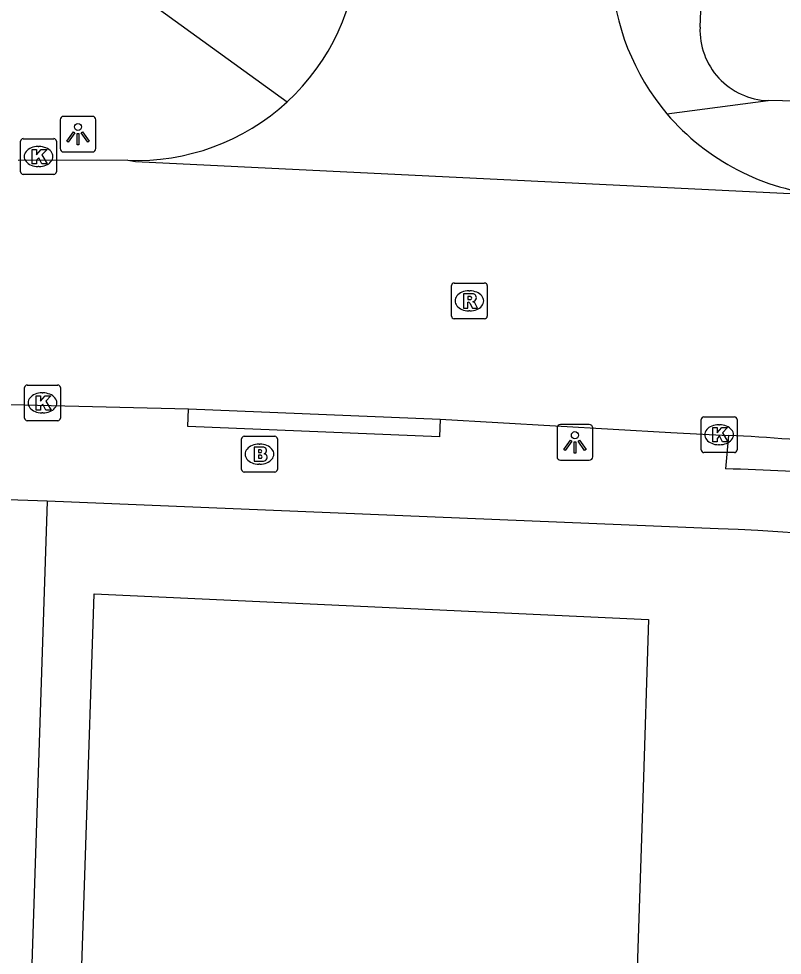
# Model space of a CAD drawing. Extents: x 161355 to 162026, y 386504 to 387459.
# Drawn here: x 161621.58 to 161642.93, y 387026.14 to 387052.34 of the extents above; entities that cross this region are included whole.
import ezdxf

# ---------------------------------------------------------------- set-up
doc = ezdxf.new("R2010")
doc.units = 0
for name, color, linetype in [('IMGEO_Brandkraan', 7, 'Continuous'), ('IMGEO_Groenvoorziening', 7, 'Continuous'), ('IMGEO_Kolk', 7, 'Continuous'), ('IMGEO_Lichtpunt', 7, 'Continuous'), ('IMGEO_Pand', 7, 'Continuous'), ('IMGEO_Rijbaan_lokaal_open', 7, 'Continuous'), ('IMGEO_Rioolput', 7, 'Continuous'), ('IMGEO_Voetpad_open', 7, 'Continuous')]:
    doc.layers.add(name, color=color, linetype=linetype)

msp = doc.modelspace()

# ---------------------------------------------------------------- linework, layer by layer
at = {"layer": 'IMGEO_Brandkraan'}
for p, q in [((161627.809, 387039.734), (161627.809, 387040.586)), ((161627.884, 387040.66), (161628.736, 387040.66)), ((161628.81, 387040.586), (161628.81, 387039.734)), ((161628.297, 387040.44), (161628.322, 387040.44)), ((161628.32, 387039.88), (161628.295, 387039.88)), ((161628.736, 387039.66), (161627.884, 387039.66))]:
    msp.add_line(p, q, dxfattribs=at)
for points in [[(161627.809, 387039.734), (161627.809, 387040.586)], [(161627.884, 387040.66), (161628.736, 387040.66)], [(161628.81, 387040.586), (161628.81, 387039.734)], [(161628.157, 387040.36), (161628.157, 387039.96), (161628.37, 387039.96)], [(161628.388, 387040.36), (161628.157, 387040.36)], [(161628.336, 387040.279), (161628.282, 387040.279), (161628.282, 387040.203)], [(161628.282, 387040.203), (161628.335, 387040.203)], [(161628.344, 387040.127), (161628.282, 387040.127), (161628.282, 387040.046)], [(161628.282, 387040.046), (161628.344, 387040.046)], [(161628.736, 387039.66), (161627.884, 387039.66)]]:
    msp.add_lwpolyline(points, dxfattribs=at)
for centre, radius, start, end in [((161627.886, 387040.584), 0.0765, 91.552, 178.448), ((161627.886, 387040.584), 0.0765, 91.552, 178.448), ((161628.734, 387040.584), 0.0765, 1.552, 88.448), ((161628.734, 387040.584), 0.0765, 1.552, 88.448), ((161628.337, 387040.241), 0.0379, 267.8285, 90.9355), ((161628.392, 387040.215), 0.145, 59.4692, 91.5367), ((161628.417, 387040.262), 0.0922, 285.5137, 58.1501), ((161628.345, 387040.086), 0.0404, 269.8759, 90.5077), ((161628.376, 387040.211), 0.251, 268.6676, 293.5347), ((161628.422, 387040.07), 0.105, 301.3115, 78.989), ((161627.886, 387039.736), 0.0765, 181.552, 268.448), ((161627.886, 387039.736), 0.0765, 181.552, 268.448), ((161628.734, 387039.736), 0.0765, 271.552, 358.448), ((161628.734, 387039.736), 0.0765, 271.552, 358.448)]:
    msp.add_arc(centre, radius, start, end, dxfattribs=at)
for centre, major_axis, ratio, start_param, end_param in [((161628.296, 387040.16), (-0.387, 0.002), 0.722429, 4.712389, 7.853982), ((161628.321, 387040.16), (-0.39, 0.002), 0.717154, 1.570796, 4.712389)]:
    msp.add_ellipse(centre, major_axis=major_axis, ratio=ratio, start_param=start_param, end_param=end_param, dxfattribs=at)
at = {"layer": 'IMGEO_Groenvoorziening'}
msp.add_lwpolyline([(161622.376, 387038.848), (161621.592, 387015.198)], dxfattribs=at)
at = {"layer": 'IMGEO_Kolk'}
for p, q in [((161621.63, 387048.062), (161621.63, 387048.914)), ((161621.705, 387048.988), (161622.557, 387048.988)), ((161622.631, 387048.914), (161622.631, 387048.062)), ((161622.118, 387048.768), (161622.143, 387048.768)), ((161622.141, 387048.208), (161622.116, 387048.208)), ((161622.557, 387047.988), (161621.705, 387047.988)), ((161621.815, 387042.095), (161622.667, 387042.095)), ((161621.74, 387041.169), (161621.74, 387042.021)), ((161622.228, 387041.875), (161622.253, 387041.875)), ((161622.741, 387042.021), (161622.741, 387041.169)), ((161622.251, 387041.315), (161622.226, 387041.315)), ((161622.667, 387041.095), (161621.815, 387041.095)), ((161640.665, 387040.278), (161640.665, 387041.13)), ((161640.74, 387041.204), (161641.592, 387041.204)), ((161641.153, 387040.984), (161641.178, 387040.984)), ((161641.666, 387041.13), (161641.666, 387040.278)), ((161641.592, 387040.204), (161640.74, 387040.204)), ((161641.176, 387040.424), (161641.151, 387040.424))]:
    msp.add_line(p, q, dxfattribs=at)
for points in [[(161621.63, 387048.062), (161621.63, 387048.914)], [(161621.705, 387048.988), (161622.557, 387048.988)], [(161622.631, 387048.914), (161622.631, 387048.062)], [(161621.951, 387048.688), (161622.074, 387048.688), (161622.074, 387048.537), (161622.204, 387048.688), (161622.368, 387048.688), (161622.222, 387048.537), (161622.375, 387048.288), (161622.223, 387048.288), (161622.138, 387048.452), (161622.074, 387048.385), (161622.074, 387048.288), (161621.951, 387048.288), (161621.951, 387048.688)], [(161622.557, 387047.988), (161621.705, 387047.988)], [(161621.815, 387042.095), (161622.667, 387042.095)], [(161621.74, 387041.169), (161621.74, 387042.021)], [(161622.061, 387041.795), (161622.184, 387041.795), (161622.184, 387041.644), (161622.314, 387041.795), (161622.478, 387041.795), (161622.332, 387041.644), (161622.485, 387041.395), (161622.333, 387041.395), (161622.248, 387041.559), (161622.184, 387041.492), (161622.184, 387041.395), (161622.061, 387041.395), (161622.061, 387041.795)], [(161622.741, 387042.021), (161622.741, 387041.169)], [(161622.667, 387041.095), (161621.815, 387041.095)], [(161640.665, 387040.278), (161640.665, 387041.13)], [(161640.74, 387041.204), (161641.592, 387041.204)], [(161641.666, 387041.13), (161641.666, 387040.278)], [(161640.986, 387040.904), (161641.109, 387040.904), (161641.109, 387040.753), (161641.239, 387040.904), (161641.403, 387040.904), (161641.257, 387040.753), (161641.41, 387040.504), (161641.258, 387040.504), (161641.173, 387040.668), (161641.109, 387040.601), (161641.109, 387040.504), (161640.986, 387040.504), (161640.986, 387040.904)], [(161641.592, 387040.204), (161640.74, 387040.204)]]:
    msp.add_lwpolyline(points, dxfattribs=at)
for centre, start, end in [((161621.707, 387048.912), 91.552, 178.448), ((161621.707, 387048.912), 91.552, 178.448), ((161622.555, 387048.912), 1.552, 88.448), ((161622.555, 387048.912), 1.552, 88.448), ((161621.707, 387048.064), 181.552, 268.448), ((161621.707, 387048.064), 181.552, 268.448), ((161622.555, 387048.064), 271.552, 358.448), ((161622.555, 387048.064), 271.552, 358.448), ((161621.817, 387042.019), 91.552, 178.448), ((161621.817, 387042.019), 91.552, 178.448), ((161622.665, 387042.019), 1.552, 88.448), ((161622.665, 387042.019), 1.552, 88.448), ((161621.817, 387041.171), 181.552, 268.448), ((161621.817, 387041.171), 181.552, 268.448), ((161622.665, 387041.171), 271.552, 358.448), ((161622.665, 387041.171), 271.552, 358.448), ((161640.742, 387041.128), 91.552, 178.448), ((161640.742, 387041.128), 91.552, 178.448), ((161641.59, 387041.128), 1.552, 88.448), ((161641.59, 387041.128), 1.552, 88.448), ((161640.742, 387040.28), 181.552, 268.448), ((161640.742, 387040.28), 181.552, 268.448), ((161641.59, 387040.28), 271.552, 358.448), ((161641.59, 387040.28), 271.552, 358.448)]:
    msp.add_arc(centre, 0.0765, start, end, dxfattribs=at)
for centre, major_axis, ratio, start_param, end_param in [((161622.117, 387048.488), (-0.387, 0.002), 0.722429, 4.712389, 7.853982), ((161622.142, 387048.488), (-0.39, 0.002), 0.717154, 1.570796, 4.712389), ((161622.227, 387041.595), (-0.387, 0.002), 0.722429, 4.712389, 7.853982), ((161622.252, 387041.595), (-0.39, 0.002), 0.717154, 1.570796, 4.712389), ((161641.152, 387040.704), (-0.387, 0.002), 0.722429, 4.712389, 7.853982), ((161641.177, 387040.704), (-0.39, 0.002), 0.717154, 1.570796, 4.712389)]:
    msp.add_ellipse(centre, major_axis=major_axis, ratio=ratio, start_param=start_param, end_param=end_param, dxfattribs=at)
at = {"layer": 'IMGEO_Lichtpunt'}
for p, q in [((161622.735, 387049.518), (161622.735, 387048.711)), ((161622.735, 387049.518), (161622.735, 387048.711)), ((161623.637, 387049.613), (161622.829, 387049.613)), ((161623.637, 387049.613), (161622.829, 387049.613)), ((161623.731, 387048.711), (161623.731, 387049.518)), ((161623.731, 387048.711), (161623.731, 387049.518)), ((161622.829, 387048.617), (161623.637, 387048.617)), ((161622.829, 387048.617), (161623.637, 387048.617)), ((161637.535, 387040.987), (161636.727, 387040.987)), ((161637.535, 387040.987), (161636.727, 387040.987)), ((161636.633, 387040.892), (161636.633, 387040.085)), ((161636.633, 387040.892), (161636.633, 387040.085)), ((161637.629, 387040.085), (161637.629, 387040.892)), ((161637.629, 387040.085), (161637.629, 387040.892)), ((161636.727, 387039.991), (161637.535, 387039.991)), ((161636.727, 387039.991), (161637.535, 387039.991))]:
    msp.add_line(p, q, dxfattribs=at)
for points in [[(161623.109, 387049.182), (161623.148, 387049.154), (161622.96, 387048.892), (161622.922, 387048.919), (161623.109, 387049.182)], [(161623.211, 387049.134), (161623.258, 387049.134), (161623.258, 387048.812), (161623.211, 387048.812), (161623.211, 387049.134)], [(161623.321, 387049.154), (161623.359, 387049.181), (161623.546, 387048.919), (161623.507, 387048.891), (161623.321, 387049.154)], [(161637.007, 387040.556), (161637.046, 387040.528), (161636.858, 387040.266), (161636.82, 387040.293), (161637.007, 387040.556)], [(161637.109, 387040.508), (161637.156, 387040.508), (161637.156, 387040.186), (161637.109, 387040.186), (161637.109, 387040.508)], [(161637.219, 387040.528), (161637.257, 387040.555), (161637.444, 387040.293), (161637.405, 387040.265), (161637.219, 387040.528)]]:
    msp.add_lwpolyline(points, dxfattribs=at)
for centre in [(161623.234, 387049.316), (161637.132, 387040.69)]:
    msp.add_circle(centre, 0.0994, dxfattribs=at)
for centre, start, end in [((161622.829, 387049.518), 90, 180), ((161622.829, 387049.518), 90, 180), ((161623.637, 387049.518), 0, 90), ((161623.637, 387049.518), 0, 90), ((161622.829, 387048.711), 180, 270), ((161622.829, 387048.711), 180, 270), ((161623.637, 387048.711), 270, 0), ((161623.637, 387048.711), 270, 360), ((161636.727, 387040.892), 90, 180), ((161636.727, 387040.892), 90, 180), ((161637.535, 387040.892), 0, 90), ((161637.535, 387040.892), 0, 90), ((161636.727, 387040.085), 180, 270), ((161636.727, 387040.085), 180, 270), ((161637.535, 387040.085), 270, 0), ((161637.535, 387040.085), 270, 360)]:
    msp.add_arc(centre, 0.0946, start, end, dxfattribs=at)
at = {"layer": 'IMGEO_Pand'}
msp.add_lwpolyline([(161622.991, 387015.152), (161623.69, 387036.251), (161639.193, 387035.529), (161639.028, 387030.532), (161638.508, 387014.846)], dxfattribs=at)
at = {"layer": 'IMGEO_Rijbaan_lokaal_open'}
for points in [[(161624.626, 387048.384), (161621.562, 387048.373)], [(161624.626, 387048.384), (161624.845, 387048.351), (161644.112, 387047.405)], [(161611.721, 387041.78), (161626.329, 387041.429)], [(161626.329, 387041.429), (161633.362, 387041.142)], [(161633.362, 387041.142), (161639.819, 387040.767), (161641.424, 387040.684)]]:
    msp.add_lwpolyline(points, dxfattribs=at)
for centre, radius, start, end in [((161624.878, 387054.583), 6.207, 312.6828, 357.6827), ((161644.697, 387053.924), 6.547, 182.7644, 220.3236), ((161624.883, 387054.58), 6.201, 267.6207, 312.667), ((161644.693, 387053.924), 6.545, 220.3444, 264.9042), ((161638.888, 386986.613), 54.13, 80.0546, 87.3149)]:
    msp.add_arc(centre, radius, start, end, dxfattribs=at)
at = {"layer": 'IMGEO_Rioolput'}
for p, q in [((161633.754, 387044.949), (161634.606, 387044.949)), ((161633.679, 387044.023), (161633.679, 387044.875)), ((161634.167, 387044.729), (161634.192, 387044.729)), ((161634.68, 387044.875), (161634.68, 387044.023)), ((161634.19, 387044.169), (161634.165, 387044.169)), ((161634.606, 387043.949), (161633.754, 387043.949))]:
    msp.add_line(p, q, dxfattribs=at)
for points in [[(161633.754, 387044.949), (161634.606, 387044.949)], [(161633.679, 387044.023), (161633.679, 387044.875)], [(161634.268, 387044.647), (161634.016, 387044.649), (161634.016, 387044.249)], [(161634.68, 387044.875), (161634.68, 387044.023)], [(161634.016, 387044.249), (161634.14, 387044.249), (161634.14, 387044.411), (161634.151, 387044.411)], [(161634.194, 387044.568), (161634.14, 387044.568), (161634.14, 387044.487)], [(161634.14, 387044.487), (161634.192, 387044.487)], [(161634.198, 387044.382), (161634.269, 387044.249), (161634.409, 387044.249), (161634.344, 387044.375)], [(161634.606, 387043.949), (161633.754, 387043.949)]]:
    msp.add_lwpolyline(points, dxfattribs=at)
for centre, radius, start, end in [((161633.756, 387044.873), 0.0765, 91.552, 178.448), ((161633.756, 387044.873), 0.0765, 91.552, 178.448), ((161634.604, 387044.873), 0.0765, 1.552, 88.448), ((161634.604, 387044.873), 0.0765, 1.552, 88.448), ((161634.267, 387044.537), 0.109, 350.3612, 89.416), ((161634.15, 387044.358), 0.0533, 26.0293, 88.6989), ((161634.176, 387044.676), 0.19, 274.7715, 282.9687), ((161634.2, 387044.472), 0.0964, 77.0061, 93.1865), ((161634.214, 387044.529), 0.0378, 276.6634, 79.6772), ((161634.265, 387044.537), 0.112, 277.5842, 350.9817), ((161634.249, 387044.322), 0.108, 29.5134, 73.7905), ((161633.756, 387044.025), 0.0765, 181.552, 268.448), ((161633.756, 387044.025), 0.0765, 181.552, 268.448), ((161634.604, 387044.025), 0.0765, 271.552, 358.448), ((161634.604, 387044.025), 0.0765, 271.552, 358.448)]:
    msp.add_arc(centre, radius, start, end, dxfattribs=at)
for centre, major_axis, ratio, start_param, end_param in [((161634.166, 387044.449), (-0.387, 0.002), 0.722429, 4.712389, 7.853982), ((161634.191, 387044.449), (-0.39, 0.002), 0.717154, 1.570796, 4.712389)]:
    msp.add_ellipse(centre, major_axis=major_axis, ratio=ratio, start_param=start_param, end_param=end_param, dxfattribs=at)
at = {"layer": 'IMGEO_Voetpad_open'}
for points in [[(161640.632, 387052.106), (161643.367, 387119.453)], [(161625.512, 387052.604), (161629.086, 387050.02)], [(161639.705, 387049.687), (161642.536, 387050.052)], [(161646.133, 387049.974), (161642.536, 387050.052)], [(161633.362, 387041.142), (161633.342, 387040.643), (161626.309, 387040.93), (161626.329, 387041.429)], [(161641.424, 387040.684), (161641.346, 387039.745)], [(161622.376, 387038.848), (161619.64, 387038.939)], [(161641.138, 387038.069), (161622.376, 387038.848)]]:
    msp.add_lwpolyline(points, dxfattribs=at)
for centre, radius, start, end in [((161642.605, 387052.026), 1.975, 177.6684, 267.9909), ((161640.78, 387001.671), 38.078, 79.0664, 89.1478), ((161639.742, 386992.603), 45.487, 65.843, 88.2412)]:
    msp.add_arc(centre, radius, start, end, dxfattribs=at)

doc.saveas('drawing.dxf')
